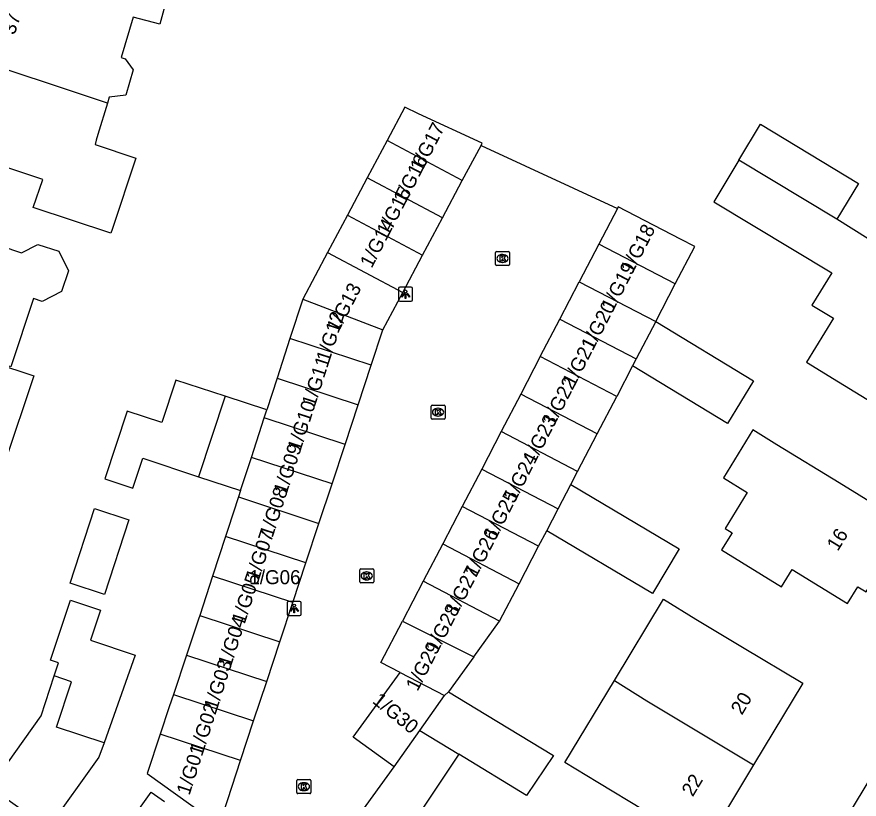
# Model space of a CAD drawing. Extents: x 160356 to 161355, y 381727 to 382845.
# Drawn here: x 160985 to 161045, y 382144.7 to 382200.4 of the extents above; entities that cross this region are included whole.
import ezdxf

# ---------------------------------------------------------------- set-up
doc = ezdxf.new("R2010")
doc.units = 0
for name, color, linetype in [('IMGEO_Kolk', 7, 'Continuous'), ('IMGEO_Lichtpunt', 7, 'Continuous'), ('IMGEO_Pand', 7, 'Continuous'), ('IMGEO_Pand_nummerreeks', 7, 'Continuous'), ('IMGEO_Rijbaan_lokaal_open', 7, 'Continuous'), ('IMGEO_Voetpad_open', 7, 'Continuous')]:
    doc.layers.add(name, color=color, linetype=linetype)

msp = doc.modelspace()

# ---------------------------------------------------------------- linework, layer by layer
at = {"layer": 'IMGEO_Kolk'}
for p, q in [((161019.067, 382182.764), (161019.067, 382183.616)), ((161019.142, 382183.69), (161019.994, 382183.69)), ((161020.068, 382183.616), (161020.068, 382182.764)), ((161019.578, 382182.91), (161019.553, 382182.91)), ((161019.555, 382183.47), (161019.58, 382183.47)), ((161019.994, 382182.69), (161019.142, 382182.69)), ((161014.552, 382172.749), (161015.404, 382172.749)), ((161014.477, 382171.823), (161014.477, 382172.675)), ((161014.965, 382172.529), (161014.99, 382172.529)), ((161015.478, 382172.675), (161015.478, 382171.823)), ((161015.404, 382171.749), (161014.552, 382171.749)), ((161014.988, 382171.969), (161014.963, 382171.969)), ((161009.398, 382160.166), (161009.398, 382161.018)), ((161009.473, 382161.092), (161010.325, 382161.092)), ((161009.886, 382160.872), (161009.911, 382160.872)), ((161010.399, 382161.018), (161010.399, 382160.166)), ((161010.325, 382160.092), (161009.473, 382160.092)), ((161009.909, 382160.312), (161009.884, 382160.312)), ((161004.924, 382145.164), (161004.924, 382146.016)), ((161004.999, 382146.09), (161005.851, 382146.09)), ((161005.412, 382145.87), (161005.437, 382145.87)), ((161005.925, 382146.016), (161005.925, 382145.164)), ((161005.435, 382145.31), (161005.41, 382145.31)), ((161005.851, 382145.09), (161004.999, 382145.09))]:
    msp.add_line(p, q, dxfattribs=at)
for points in [[(161019.067, 382182.764), (161019.067, 382183.616)], [(161019.142, 382183.69), (161019.994, 382183.69)], [(161020.068, 382183.616), (161020.068, 382182.764)], [(161019.388, 382183.39), (161019.511, 382183.39), (161019.511, 382183.239), (161019.641, 382183.39), (161019.805, 382183.39), (161019.659, 382183.239), (161019.812, 382182.99), (161019.66, 382182.99), (161019.575, 382183.154), (161019.511, 382183.087), (161019.511, 382182.99), (161019.388, 382182.99), (161019.388, 382183.39)], [(161019.994, 382182.69), (161019.142, 382182.69)], [(161014.552, 382172.749), (161015.404, 382172.749)], [(161014.477, 382171.823), (161014.477, 382172.675)], [(161014.798, 382172.449), (161014.921, 382172.449), (161014.921, 382172.298), (161015.051, 382172.449), (161015.215, 382172.449), (161015.069, 382172.298), (161015.222, 382172.049), (161015.07, 382172.049), (161014.985, 382172.213), (161014.921, 382172.146), (161014.921, 382172.049), (161014.798, 382172.049), (161014.798, 382172.449)], [(161015.478, 382172.675), (161015.478, 382171.823)], [(161015.404, 382171.749), (161014.552, 382171.749)], [(161009.398, 382160.166), (161009.398, 382161.018)], [(161009.473, 382161.092), (161010.325, 382161.092)], [(161009.719, 382160.792), (161009.842, 382160.792), (161009.842, 382160.641), (161009.972, 382160.792), (161010.136, 382160.792), (161009.99, 382160.641), (161010.143, 382160.392), (161009.991, 382160.392), (161009.906, 382160.556), (161009.842, 382160.489), (161009.842, 382160.392), (161009.719, 382160.392), (161009.719, 382160.792)], [(161010.399, 382161.018), (161010.399, 382160.166)], [(161010.325, 382160.092), (161009.473, 382160.092)], [(161004.924, 382145.164), (161004.924, 382146.016)], [(161004.999, 382146.09), (161005.851, 382146.09)], [(161005.245, 382145.79), (161005.368, 382145.79), (161005.368, 382145.639), (161005.498, 382145.79), (161005.662, 382145.79), (161005.516, 382145.639), (161005.669, 382145.39), (161005.517, 382145.39), (161005.432, 382145.554), (161005.368, 382145.487), (161005.368, 382145.39), (161005.245, 382145.39), (161005.245, 382145.79)], [(161005.925, 382146.016), (161005.925, 382145.164)], [(161005.851, 382145.09), (161004.999, 382145.09)]]:
    msp.add_lwpolyline(points, dxfattribs=at)
for centre, start, end in [((161019.144, 382183.614), 91.55205, 178.44795), ((161019.144, 382183.614), 91.55205, 178.44795), ((161019.992, 382183.614), 1.55205, 88.44795), ((161019.992, 382183.614), 1.55205, 88.44795), ((161019.144, 382182.766), 181.55205, 268.44795), ((161019.144, 382182.766), 181.55205, 268.44795), ((161019.992, 382182.766), 271.55205, 358.44795), ((161019.992, 382182.766), 271.55205, 358.44795), ((161014.554, 382172.673), 91.55205, 178.44795), ((161014.554, 382172.673), 91.55205, 178.44795), ((161015.402, 382172.673), 1.55205, 88.44795), ((161015.402, 382172.673), 1.55205, 88.44795), ((161014.554, 382171.825), 181.55205, 268.44795), ((161014.554, 382171.825), 181.55205, 268.44795), ((161015.402, 382171.825), 271.55205, 358.44795), ((161015.402, 382171.825), 271.55205, 358.44795), ((161009.475, 382161.016), 91.55205, 178.44795), ((161009.475, 382161.016), 91.55205, 178.44795), ((161010.323, 382161.016), 1.55205, 88.44795), ((161010.323, 382161.016), 1.55205, 88.44795), ((161009.475, 382160.168), 181.55205, 268.44795), ((161009.475, 382160.168), 181.55205, 268.44795), ((161010.323, 382160.168), 271.55205, 358.44795), ((161010.323, 382160.168), 271.55205, 358.44795), ((161005.001, 382146.014), 91.55205, 178.44795), ((161005.001, 382146.014), 91.55205, 178.44795), ((161005.849, 382146.014), 1.55205, 88.44795), ((161005.849, 382146.014), 1.55205, 88.44795), ((161005.001, 382145.166), 181.55205, 268.44795), ((161005.001, 382145.166), 181.55205, 268.44795), ((161005.849, 382145.166), 271.55205, 358.44795), ((161005.849, 382145.166), 271.55205, 358.44795)]:
    msp.add_arc(centre, 0.0765, start, end, dxfattribs=at)
for centre, major_axis, ratio, start_param, end_param in [((161019.554, 382183.19), (-0.387, 0.002), 0.722429, 4.712389, 7.853982), ((161019.579, 382183.19), (-0.39, 0.002), 0.717154, 1.570796, 4.712389), ((161014.964, 382172.249), (-0.387, 0.002), 0.722429, 4.712389, 7.853982), ((161014.989, 382172.249), (-0.39, 0.002), 0.717154, 1.570796, 4.712389), ((161009.885, 382160.592), (-0.387, 0.002), 0.722429, 4.712389, 7.853982), ((161009.91, 382160.592), (-0.39, 0.002), 0.717154, 1.570796, 4.712389), ((161005.411, 382145.59), (-0.387, 0.002), 0.722429, 4.712389, 7.853982), ((161005.436, 382145.59), (-0.39, 0.002), 0.717154, 1.570796, 4.712389)]:
    msp.add_ellipse(centre, major_axis=major_axis, ratio=ratio, start_param=start_param, end_param=end_param, dxfattribs=at)
at = {"layer": 'IMGEO_Lichtpunt'}
for p, q in [((161013.068, 382181.145), (161012.26, 382181.145)), ((161013.068, 382181.145), (161012.26, 382181.145)), ((161012.166, 382181.05), (161012.166, 382180.243)), ((161012.166, 382181.05), (161012.166, 382180.243)), ((161013.162, 382180.243), (161013.162, 382181.05)), ((161013.162, 382180.243), (161013.162, 382181.05)), ((161012.26, 382180.149), (161013.068, 382180.149)), ((161012.26, 382180.149), (161013.068, 382180.149)), ((161004.237, 382158.678), (161004.237, 382157.871)), ((161004.237, 382158.678), (161004.237, 382157.871)), ((161005.139, 382158.773), (161004.331, 382158.773)), ((161005.139, 382158.773), (161004.331, 382158.773)), ((161005.233, 382157.871), (161005.233, 382158.678)), ((161005.233, 382157.871), (161005.233, 382158.678)), ((161004.331, 382157.777), (161005.139, 382157.777)), ((161004.331, 382157.777), (161005.139, 382157.777))]:
    msp.add_line(p, q, dxfattribs=at)
for points in [[(161012.54, 382180.714), (161012.579, 382180.686), (161012.391, 382180.424), (161012.353, 382180.451), (161012.54, 382180.714)], [(161012.642, 382180.666), (161012.689, 382180.666), (161012.689, 382180.344), (161012.642, 382180.344), (161012.642, 382180.666)], [(161012.752, 382180.686), (161012.79, 382180.713), (161012.977, 382180.451), (161012.938, 382180.423), (161012.752, 382180.686)], [(161004.611, 382158.342), (161004.65, 382158.314), (161004.462, 382158.052), (161004.424, 382158.079), (161004.611, 382158.342)], [(161004.713, 382158.294), (161004.76, 382158.294), (161004.76, 382157.972), (161004.713, 382157.972), (161004.713, 382158.294)], [(161004.823, 382158.314), (161004.861, 382158.341), (161005.048, 382158.079), (161005.009, 382158.051), (161004.823, 382158.314)]]:
    msp.add_lwpolyline(points, dxfattribs=at)
for centre in [(161012.665, 382180.848), (161004.736, 382158.476)]:
    msp.add_circle(centre, 0.0994, dxfattribs=at)
for centre, start, end in [((161012.26, 382181.05), 90, 180), ((161012.26, 382181.05), 90, 180), ((161013.068, 382181.05), 0, 90), ((161013.068, 382181.05), 0, 90), ((161012.26, 382180.243), 180, 270), ((161012.26, 382180.243), 180, 270), ((161013.068, 382180.243), 270, 0), ((161013.068, 382180.243), 270, 360), ((161004.331, 382158.678), 90, 180), ((161004.331, 382158.678), 90, 180), ((161005.139, 382158.678), 0, 90), ((161005.139, 382158.678), 0, 90), ((161004.331, 382157.871), 180, 270), ((161004.331, 382157.871), 180, 270), ((161005.139, 382157.871), 270, 0), ((161005.139, 382157.871), 270, 360)]:
    msp.add_arc(centre, 0.0946, start, end, dxfattribs=at)
at = {"layer": 'IMGEO_Pand'}
for points in [[(160995.851, 382202.416), (160995.174, 382199.871), (160993.268, 382200.378), (160992.409, 382197.508), (160992.697, 382197.413), (160993.28, 382196.619), (160992.741, 382194.818), (160991.56, 382194.672), (160991.436, 382194.257)], [(160991.436, 382194.257), (160990.762, 382192.006), (160990.646, 382191.617), (160990.552, 382191.302), (160993.453, 382190.341), (160991.763, 382185.244), (160991.675, 382184.979), (160986.16, 382186.807), (160986.826, 382188.82), (160978.851, 382191.46), (160980.93, 382197.737)], [(160991.436, 382194.257), (160980.93, 382197.737)], [(161018.039, 382191.236), (161018.119, 382191.387), (161013.578, 382193.479), (161012.611, 382193.958), (161011.346, 382191.58)], [(161036.389, 382190.194), (161037.925, 382192.743), (161044.918, 382188.529), (161043.381, 382185.98)], [(161011.346, 382191.58), (161009.933, 382188.923)], [(161016.706, 382188.73), (161011.346, 382191.58)], [(161016.706, 382188.73), (161018.039, 382191.236)], [(161036.389, 382190.194), (161034.602, 382187.229), (161043.01, 382182.163), (161041.602, 382179.861), (161043.122, 382178.931), (161041.203, 382175.8), (161043.493, 382174.397), (161046.658, 382172.454), (161050.923, 382169.844), (161054.476, 382175.652), (161050.282, 382178.218), (161047.507, 382179.915), (161049.047, 382182.433), (161043.381, 382185.98)], [(161043.381, 382185.98), (161036.389, 382190.194)], [(161009.933, 382188.923), (161008.52, 382186.265)], [(161015.294, 382186.073), (161009.933, 382188.923)], [(161015.294, 382186.073), (161016.706, 382188.73)], [(161027.753, 382186.758), (161026.423, 382184.205)], [(161031.863, 382181.372), (161033.253, 382184.039), (161032.248, 382184.563), (161027.813, 382186.873), (161027.753, 382186.758)], [(161008.52, 382186.265), (161007.107, 382183.608)], [(161008.52, 382186.265), (161013.881, 382183.415)], [(161013.881, 382183.415), (161015.294, 382186.073)], [(160974.863, 382178.597), (160976.961, 382184.916), (160981.707, 382183.341), (160981.916, 382183.272), (160982.351, 382184.582), (160985.313, 382183.599), (160986.489, 382184.19), (160987.97, 382183.698), (160988.668, 382182.309), (160988.176, 382180.829), (160986.787, 382180.132), (160986.171, 382180.336), (160984.559, 382175.478), (160983.422, 382175.879), (160983.381, 382175.755)], [(161026.423, 382184.205), (161025.034, 382181.538)], [(161031.863, 382181.372), (161026.423, 382184.205)], [(161007.107, 382183.608), (161005.347, 382180.298)], [(161007.107, 382183.608), (161012.468, 382180.758)], [(161012.468, 382180.758), (161013.881, 382183.415)], [(161023.644, 382178.87), (161025.034, 382181.538)], [(161025.034, 382181.538), (161030.479, 382178.714)], [(161030.479, 382178.714), (161031.863, 382181.372)], [(161011.055, 382178.101), (161012.468, 382180.758)], [(161005.347, 382180.298), (161004.429, 382177.481)], [(161005.347, 382180.298), (161011.055, 382178.101)], [(161022.254, 382176.203), (161023.644, 382178.87)], [(161023.644, 382178.87), (161029.084, 382176.037)], [(161030.479, 382178.714), (161037.441, 382174.487), (161035.588, 382171.435), (161028.826, 382175.541)], [(161030.479, 382178.714), (161029.084, 382176.037)], [(161010.222, 382175.582), (161011.055, 382178.101)], [(161004.429, 382177.481), (161003.512, 382174.664)], [(161010.222, 382175.582), (161004.429, 382177.481)], [(160983.381, 382175.755), (160986.185, 382174.824), (160984.143, 382168.664), (160981.338, 382169.594)], [(161022.254, 382176.203), (161020.865, 382173.536)], [(161027.695, 382173.369), (161022.254, 382176.203)], [(161029.084, 382176.037), (161028.826, 382175.541)], [(161009.291, 382172.769), (161010.222, 382175.582)], [(161028.826, 382175.541), (161027.695, 382173.369)], [(160999.817, 382173.38), (160996.315, 382174.537), (160995.314, 382171.505), (160992.837, 382172.323), (160991.244, 382167.499), (160993.245, 382166.839), (160993.948, 382168.969), (160997.926, 382167.655)], [(161003.512, 382174.664), (161002.775, 382172.403)], [(161003.512, 382174.664), (161009.291, 382172.769)], [(160999.817, 382173.38), (160997.926, 382167.655)], [(161002.775, 382172.403), (160999.817, 382173.38)], [(161020.865, 382173.536), (161019.475, 382170.868)], [(161026.306, 382170.701), (161020.865, 382173.536)], [(161026.306, 382170.701), (161027.695, 382173.369)], [(161008.361, 382169.957), (161009.291, 382172.769)], [(161002.596, 382171.846), (161002.775, 382172.403)], [(161001.689, 382169.026), (161002.596, 382171.846)], [(161008.361, 382169.957), (161002.596, 382171.846)], [(161040.195, 382161.044), (161044.142, 382158.625), (161044.874, 382159.819), (161045.47, 382159.453), (161046.934, 382161.84), (161046.337, 382162.206), (161047.801, 382164.594), (161043.538, 382167.207), (161039.093, 382169.932), (161037.389, 382170.98), (161035.294, 382167.572), (161036.998, 382166.525), (161035.426, 382163.968), (161035.916, 382163.667), (161035.161, 382162.436), (161039.44, 382159.813), (161040.195, 382161.044)], [(161019.475, 382170.868), (161018.085, 382168.201)], [(161024.916, 382168.034), (161019.475, 382170.868)], [(161024.916, 382168.034), (161026.306, 382170.701)], [(161007.431, 382167.144), (161008.361, 382169.957)], [(161000.908, 382166.67), (161001.689, 382169.026)], [(161007.431, 382167.144), (161001.689, 382169.026)], [(161018.085, 382168.201), (161016.696, 382165.533)], [(161018.085, 382168.201), (161023.527, 382165.366)], [(161024.434, 382167.108), (161024.916, 382168.034)], [(160997.926, 382167.655), (161000.908, 382166.67)], [(161006.5, 382164.331), (161007.431, 382167.144)], [(161024.434, 382167.108), (161032.137, 382162.519), (161030.237, 382159.328), (161022.715, 382163.809)], [(161023.527, 382165.366), (161024.434, 382167.108)], [(161000.759, 382166.214), (161000, 382163.885), (160999.841, 382163.397)], [(161000.908, 382166.67), (161000.759, 382166.214)], [(161000.759, 382166.214), (161006.5, 382164.331)], [(161016.696, 382165.533), (161015.306, 382162.866)], [(161022.137, 382162.699), (161016.696, 382165.533)], [(160991.226, 382159.273), (160988.784, 382160.073), (160990.527, 382165.393), (160992.969, 382164.593), (160991.226, 382159.273)], [(161022.715, 382163.809), (161023.527, 382165.366)], [(161005.57, 382161.519), (161006.5, 382164.331)], [(161022.137, 382162.699), (161022.715, 382163.809)], [(160999.841, 382163.397), (160998.923, 382160.58)], [(161005.57, 382161.519), (160999.841, 382163.397)], [(161015.306, 382162.866), (161013.926, 382160.216)], [(161015.306, 382162.866), (161020.747, 382160.032)], [(161020.747, 382160.032), (161022.137, 382162.699)], [(161004.639, 382158.706), (161005.57, 382161.519)], [(160998.923, 382160.58), (160998.006, 382157.763)], [(161004.639, 382158.706), (160998.923, 382160.58)], [(161013.926, 382160.216), (161012.444, 382157.373)], [(161019.358, 382157.364), (161013.926, 382160.216)], [(161019.358, 382157.364), (161020.747, 382160.032)], [(161027.536, 382153.146), (161031.026, 382158.945), (161033.342, 382157.519), (161036.661, 382155.522), (161040.945, 382152.945), (161037.447, 382147.132)], [(160987.652, 382153.474), (160987.956, 382154.393), (160987.385, 382154.582), (160988.798, 382158.854), (160990.934, 382158.147), (160990.227, 382156.01), (160993.417, 382154.955), (160991.194, 382148.704)], [(161003.709, 382155.893), (161004.639, 382158.706)], [(160998.006, 382157.763), (160997.924, 382157.512), (160997.071, 382154.952)], [(160998.006, 382157.763), (161003.709, 382155.893)], [(161012.281, 382153.718), (161010.912, 382154.431), (161012.444, 382157.373)], [(161012.444, 382157.373), (161017.517, 382154.828)], [(161017.517, 382154.828), (161019.358, 382157.364)], [(161002.779, 382153.08), (161003.709, 382155.893)], [(160997.071, 382154.952), (160996.134, 382152.141)], [(160997.071, 382154.952), (161002.779, 382153.08)], [(161017.517, 382154.828), (161015.715, 382152.346)], [(161011.86, 382146.991), (161008.934, 382149.122), (161012.281, 382153.718)], [(161012.281, 382153.718), (161015.426, 382152.08)], [(160991.194, 382148.704), (160990.833, 382147.69), (160987.2, 382142.604), (160984.213, 382144.737), (160983.08, 382145.546), (160986.713, 382150.633), (160987.652, 382153.474)], [(160991.194, 382148.704), (160987.812, 382149.821), (160988.879, 382153.05), (160987.652, 382153.474)], [(161001.848, 382150.268), (161002.779, 382153.08)], [(161037.447, 382147.132), (161033.948, 382141.318), (161029.664, 382143.896), (161026.346, 382145.893), (161024.015, 382147.296), (161027.536, 382153.146)], [(161027.536, 382153.146), (161029.844, 382151.707), (161037.447, 382147.132)], [(161015.426, 382152.08), (161015.715, 382152.346)], [(161015.715, 382152.346), (161018.373, 382150.73), (161023.189, 382147.81), (161021.283, 382144.968), (161016.466, 382147.889)], [(160996.134, 382152.141), (160995.842, 382151.264), (160995.202, 382149.329)], [(160996.134, 382152.141), (161001.848, 382150.268)], [(161013.675, 382149.581), (161015.426, 382152.08)], [(161000.918, 382147.455), (161001.848, 382150.268)], [(160995.202, 382149.329), (160994.272, 382146.516), (160999.396, 382142.854)], [(161000.918, 382147.455), (160995.202, 382149.329)], [(161011.86, 382146.991), (161013.675, 382149.581)], [(161013.675, 382149.581), (161016.466, 382147.889)], [(161016.466, 382147.889), (161013.985, 382144.191), (161008.394, 382136.513), (161005.67, 382138.488)], [(160999.396, 382142.854), (161000, 382144.68), (161000.918, 382147.455)], [(161005.67, 382138.488), (161011.86, 382146.991)]]:
    msp.add_lwpolyline(points, dxfattribs=at)
at = {"layer": 'IMGEO_Rijbaan_lokaal_open'}
for points in [[(161018.039, 382191.236), (161027.753, 382186.758)], [(160996.431, 382134.394), (160996.544, 382134.525), (160990.157, 382139.052), (160994.548, 382145.199), (160995.5, 382144.524)]]:
    msp.add_lwpolyline(points, dxfattribs=at)
at = {"layer": 'IMGEO_Voetpad_open'}
msp.add_lwpolyline([(161077.695, 382198.842), (161070.729, 382187.418), (161064.28, 382176.744), (161064.17, 382176.808), (161062.761, 382174.449), (161062.847, 382174.398), (161062.457, 382173.745), (161062.375, 382173.794), (161061.094, 382171.7), (161061.183, 382171.645), (161060.957, 382171.279), (161060.816, 382171.371), (161056.01, 382163.511), (161056.164, 382163.417), (161055.939, 382163.048), (161043.037, 382141.705), (161038.497, 382134.216), (161035.847, 382129.872), (161033.249, 382125.808), (161031.264, 382122.813), (161028.977, 382119.491), (161027.146, 382116.964), (161024.567, 382113.497), (161022.432, 382110.606)], dxfattribs=at)

# ---------------------------------------------------------------- texts
at = {"layer": 'IMGEO_Pand_nummerreeks'}
for s, rotation, p in [('37', 71.67129, (160984.823, 382199.059)), ('1/G17', 62.53576, (161013.806, 382189.288)), ('1/G16', 62.53576, (161012.619, 382187.006)), ('1/G15', 62.53576, (161011.433, 382184.724)), ('1/G14', 62.53576, (161010.247, 382182.441)), ('1/G18', 62.78079, (161028.807, 382182.053)), ('1/G19', 62.78079, (161027.418, 382179.352)), ('1/G13', 62.53576, (161007.872, 382177.872)), ('1/G20', 62.78079, (161025.993, 382176.582)), ('1/G12', 72.11747, (161007.218, 382175.745)), ('1/G21', 62.78079, (161024.656, 382173.983)), ('1/G11', 72.11747, (161006.193, 382172.57)), ('1/G22', 62.78079, (161023.217, 382171.185)), ('1/G10', 72.1182, (161005.171, 382169.404)), ('1/G23', 62.78079, (161021.834, 382168.496)), ('1/G09', 72.1182, (161004.182, 382166.337)), ('1/G24', 62.78079, (161020.448, 382165.801)), ('1/G08', 72.1182, (161003.189, 382163.26)), ('1/G25', 62.78079, (161019.062, 382163.106)), ('1/G07', 72.11747, (161002.198, 382160.187)), ('1/G26', 62.78079, (161017.676, 382160.412)), ('16', 58.49168, (161043.438, 382162.299)), ('1/G27', 62.78079, (161016.29, 382157.717)), ('1/G05', 72.11747, (161001.206, 382157.114)), ('1/G28', 62.78079, (161014.905, 382155.025)), ('1/G04', 72.11747, (161000.215, 382154.041)), ('1/G29', 62.78079, (161013.516, 382152.325)), ('1/G03', 72.11747, (160999.223, 382150.967)), ('1/G30', 320.52754, (161010.245, 382151.599)), ('20', 58.96094, (161036.612, 382150.633)), ('1/G02', 72.11747, (160998.23, 382147.888)), ('1/G01', 72.11747, (160997.274, 382144.926)), ('22', 58.96309, (161033.111, 382144.814))]:
    msp.add_text(s, height=1, rotation=rotation, dxfattribs=at).set_placement(p)
msp.add_text('1/G06', height=1, dxfattribs=at).set_placement((161001.542, 382160))

doc.saveas('drawing.dxf')
